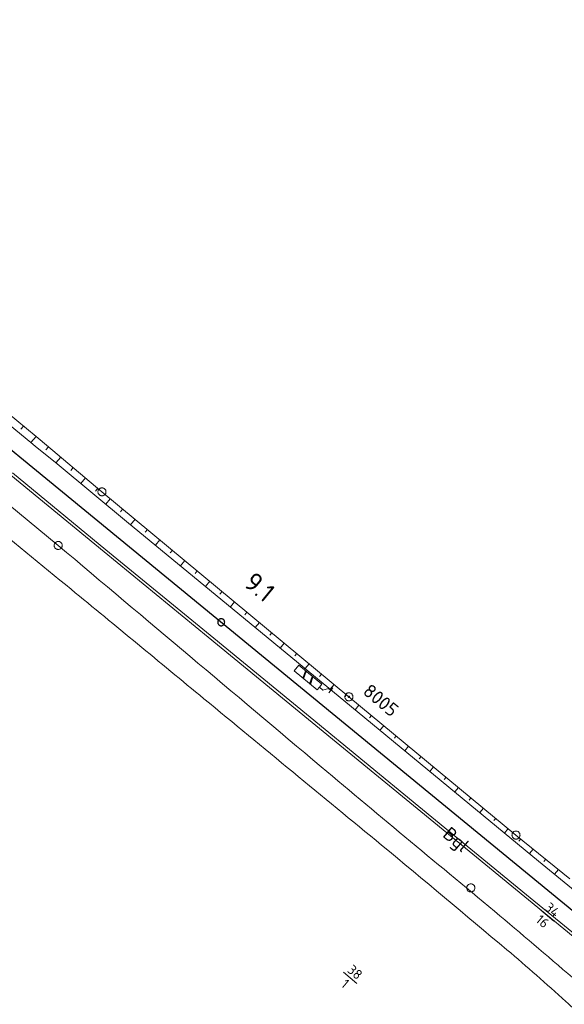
# Model space of a CAD drawing. Header units: metres. Extents: x 3425540 to 3446143, y 5432760 to 5444637.
# Tile 627 of 656: x 3443148 to 3443249, y 5437250 to 5437433. Entities that reach past the tile are written whole.
import ezdxf
from ezdxf.enums import TextEntityAlignment as Align

# ---------------------------------------------------------------- set-up
doc = ezdxf.new("R2010")
doc.units = ezdxf.units.M
for name, color, linetype, lineweight in [('B_Bestand', 9, 'Continuous', 18), ('B_Böschung', 9, 'Continuous', 18), ('B_Flurgrenzen', 9, 'Continuous', 18), ('B_Gleisachse', 9, 'Continuous', 25), ('B_Kilometrierung', 9, 'Continuous', 25), ('Bestand Kabeltröge', 9, 'Continuous', 18)]:
    doc.layers.add(name, color=color, linetype=linetype, lineweight=lineweight)
doc.styles.get("Standard").update_dxf_attribs({"font": 'isocpeur.ttf'})

msp = doc.modelspace()

# ---------------------------------------------------------------- linework, layer by layer
at = {"layer": 'B_Bestand'}
for p, q in [((3443200.41, 5437310.79), (3443200.88, 5437312.16)), ((3443200.46, 5437310.75), (3443200.94, 5437312.12)), ((3443200.52, 5437310.7), (3443201.02, 5437312.05)), ((3443201.67, 5437309.75), (3443202.17, 5437311.11)), ((3443201.75, 5437309.69), (3443202.22, 5437311.06)), ((3443201.81, 5437309.64), (3443202.28, 5437311.01)), ((3443205.15, 5437308.91), (3443204.15, 5437308.6)), ((3443205.61, 5437308.53), (3443205.15, 5437308.91)), ((3443205.23, 5437308.07), (3443205.99, 5437308.99))]:
    msp.add_line(p, q, dxfattribs=at)
msp.add_lwpolyline([(3443203.48, 5437309.14), (3443203.92, 5437309.67), (3443199.64, 5437313.19), (3443198.77, 5437312.14), (3443203.05, 5437308.62), (3443203.48, 5437309.14), (3443204.15, 5437308.6)], dxfattribs=at)
for points, knots in [([(3443271.27, 5437157.4), (3443275.09, 5437158.78), (3443278.9, 5437160.16), (3443282.71, 5437161.54), (3443286.22, 5437162.81), (3443289.67, 5437164.25), (3443293.16, 5437165.59), (3443294.12, 5437165.95), (3443295.16, 5437166.03), (3443296.12, 5437166.47), (3443296.72, 5437166.75), (3443297.07, 5437167.32), (3443297.5, 5437167.85), (3443297.82, 5437168.26), (3443298.24, 5437168.64), (3443298.29, 5437169.14), (3443298.36, 5437169.92), (3443298.26, 5437170.72), (3443298.19, 5437171.5), (3443298.04, 5437173.21), (3443297.89, 5437174.92), (3443297.69, 5437176.63), (3443297.56, 5437177.81), (3443297.39, 5437178.97), (3443296.91, 5437180.08), (3443296.59, 5437180.8), (3443296.12, 5437181.38), (3443295.62, 5437181.96), (3443294.85, 5437182.86), (3443294.02, 5437183.7), (3443293.26, 5437184.62), (3443292.16, 5437185.95), (3443291.06, 5437187.29), (3443290, 5437188.66), (3443288.75, 5437190.3), (3443287.54, 5437191.96), (3443286.37, 5437193.67), (3443285.03, 5437195.64), (3443283.74, 5437197.64), (3443282.53, 5437199.68), (3443281.2, 5437201.93), (3443279.92, 5437204.2), (3443278.68, 5437206.49), (3443276.58, 5437210.38), (3443274.68, 5437214.37), (3443272.6, 5437218.28), (3443269.5, 5437224.11), (3443266.18, 5437229.79), (3443262.54, 5437235.34), (3443260.55, 5437238.39), (3443258.25, 5437241.18), (3443255.84, 5437243.92), (3443253.73, 5437246.31), (3443251.61, 5437248.67), (3443249.25, 5437250.8), (3443245.65, 5437254.05), (3443242.02, 5437257.26), (3443238.31, 5437260.37), (3443230.56, 5437266.86), (3443222.84, 5437273.37), (3443215.04, 5437279.8), (3443204.04, 5437288.86), (3443193.04, 5437297.92), (3443182.04, 5437306.98), (3443173.82, 5437313.75), (3443165.63, 5437320.55), (3443157.39, 5437327.3), (3443151.78, 5437331.89), (3443146.16, 5437336.49), (3443140.55, 5437341.08)], [0, 0, 0, 0, 0.045397, 0.045397, 0.045397, 0.087218, 0.087218, 0.087218, 0.098742, 0.098742, 0.098742, 0.106028, 0.106028, 0.106028, 0.111645, 0.111645, 0.111645, 0.120487, 0.120487, 0.120487, 0.139718, 0.139718, 0.139718, 0.15293, 0.15293, 0.15293, 0.161403, 0.161403, 0.161403, 0.174701, 0.174701, 0.174701, 0.194068, 0.194068, 0.194068, 0.217152, 0.217152, 0.217152, 0.243801, 0.243801, 0.243801, 0.272974, 0.272974, 0.272974, 0.322479, 0.322479, 0.322479, 0.396392, 0.396392, 0.396392, 0.437031, 0.437031, 0.437031, 0.472597, 0.472597, 0.472597, 0.52685, 0.52685, 0.52685, 0.63998, 0.63998, 0.63998, 0.799556, 0.799556, 0.799556, 0.918767, 0.918767, 0.918767, 1, 1, 1, 1]), ([(3443154.99, 5437335.43), (3443171.26, 5437321.73), (3443187.54, 5437308.04), (3443203.82, 5437294.35), (3443214.84, 5437285.07), (3443225.95, 5437275.9), (3443237.01, 5437266.67), (3443241.84, 5437262.63), (3443246.62, 5437258.54), (3443251.4, 5437254.44), (3443253.38, 5437252.74), (3443255.21, 5437250.89), (3443257.02, 5437249.01), (3443259.14, 5437246.82), (3443261.1, 5437244.51), (3443262.92, 5437242.06), (3443264.91, 5437239.38), (3443266.79, 5437236.66), (3443268.44, 5437233.77), (3443270.18, 5437230.73), (3443271.9, 5437227.68), (3443273.57, 5437224.6), (3443275.32, 5437221.37), (3443277.06, 5437218.13), (3443278.78, 5437214.87), (3443280.43, 5437211.74), (3443281.98, 5437208.55), (3443283.61, 5437205.41), (3443284.45, 5437203.8), (3443285.32, 5437202.22), (3443286.27, 5437200.67), (3443287.47, 5437198.74), (3443288.79, 5437196.9), (3443290.12, 5437195.05), (3443291.32, 5437193.37), (3443292.55, 5437191.72), (3443293.86, 5437190.12), (3443295.89, 5437187.65), (3443298.12, 5437185.38), (3443300.47, 5437183.22), (3443302.45, 5437181.4), (3443304.51, 5437179.71), (3443306.58, 5437177.99), (3443307.88, 5437176.91), (3443309.12, 5437175.91), (3443310.62, 5437174.93), (3443311.14, 5437174.59), (3443311.76, 5437174.29), (3443312.3, 5437174.44), (3443313.06, 5437174.65), (3443313.82, 5437174.98), (3443314.57, 5437175.33), (3443315.97, 5437175.97), (3443317.39, 5437176.52), (3443318.71, 5437177.3), (3443319.81, 5437177.96), (3443320.92, 5437178.62), (3443322.02, 5437179.27)], [0, 0, 0, 0, 0.26734, 0.26734, 0.26734, 0.448399, 0.448399, 0.448399, 0.527528, 0.527528, 0.527528, 0.560246, 0.560246, 0.560246, 0.59844, 0.59844, 0.59844, 0.640149, 0.640149, 0.640149, 0.684164, 0.684164, 0.684164, 0.730406, 0.730406, 0.730406, 0.774936, 0.774936, 0.774936, 0.797688, 0.797688, 0.797688, 0.826221, 0.826221, 0.826221, 0.852164, 0.852164, 0.852164, 0.892191, 0.892191, 0.892191, 0.925883, 0.925883, 0.925883, 0.947114, 0.947114, 0.947114, 0.954433, 0.954433, 0.954433, 0.964636, 0.964636, 0.964636, 0.983847, 0.983847, 0.983847, 1, 1, 1, 1])]:
    msp.add_open_spline(points, degree=3, knots=knots, dxfattribs=at)
at = {"layer": 'B_Böschung'}
for p, q in [((3443148.54, 5437357.6), (3443148.06, 5437357.02)), ((3443150.86, 5437355.69), (3443149.9, 5437354.53)), ((3443150.86, 5437355.69), (3443151.66, 5437355.02)), ((3443151.66, 5437355.02), (3443163.1, 5437345.39)), ((3443149.9, 5437354.53), (3443150.7, 5437353.88)), ((3443150.7, 5437353.88), (3443154.76, 5437350.58)), ((3443153.15, 5437353.76), (3443152.68, 5437353.2)), ((3443155.45, 5437351.83), (3443154.54, 5437350.75)), ((3443154.76, 5437350.58), (3443168.06, 5437339.6)), ((3443157.74, 5437349.9), (3443157.3, 5437349.37)), ((3443160.04, 5437347.97), (3443159.17, 5437346.93)), ((3443162.34, 5437346.04), (3443161.91, 5437345.53)), ((3443163.1, 5437345.39), (3443208.97, 5437307.34)), ((3443164.64, 5437344.12), (3443163.8, 5437343.11)), ((3443166.95, 5437342.2), (3443166.53, 5437341.7)), ((3443168.06, 5437339.6), (3443188.35, 5437322.86)), ((3443169.26, 5437340.29), (3443168.43, 5437339.29)), ((3443171.57, 5437338.37), (3443171.16, 5437337.88)), ((3443173.87, 5437336.45), (3443173.06, 5437335.47)), ((3443176.18, 5437334.54), (3443175.78, 5437334.05)), ((3443178.49, 5437332.62), (3443177.69, 5437331.66)), ((3443180.8, 5437330.71), (3443180.4, 5437330.23)), ((3443183.11, 5437328.79), (3443182.32, 5437327.84)), ((3443185.42, 5437326.88), (3443185.02, 5437326.4)), ((3443187.73, 5437324.96), (3443186.95, 5437324.02)), ((3443188.35, 5437322.86), (3443209.46, 5437305.47)), ((3443190.04, 5437323.04), (3443189.65, 5437322.58)), ((3443192.34, 5437321.13), (3443191.58, 5437320.2)), ((3443194.65, 5437319.21), (3443194.27, 5437318.75)), ((3443196.96, 5437317.3), (3443196.21, 5437316.39)), ((3443199.27, 5437315.38), (3443198.9, 5437314.93)), ((3443201.58, 5437313.47), (3443200.84, 5437312.57)), ((3443203.89, 5437311.55), (3443203.52, 5437311.11)), ((3443206.2, 5437309.63), (3443205.47, 5437308.76)), ((3443208.51, 5437307.72), (3443208.14, 5437307.28)), ((3443208.97, 5437307.34), (3443239.99, 5437281.67)), ((3443210.82, 5437305.81), (3443210.1, 5437304.94)), ((3443209.46, 5437305.47), (3443244.18, 5437276.85)), ((3443213.13, 5437303.89), (3443212.77, 5437303.46)), ((3443215.44, 5437301.98), (3443214.73, 5437301.12)), ((3443217.75, 5437300.07), (3443217.4, 5437299.64)), ((3443220.06, 5437298.16), (3443219.36, 5437297.31)), ((3443222.37, 5437296.24), (3443222.03, 5437295.82)), ((3443224.69, 5437294.33), (3443223.99, 5437293.49)), ((3443227, 5437292.42), (3443226.65, 5437292)), ((3443229.31, 5437290.51), (3443228.62, 5437289.67)), ((3443231.62, 5437288.6), (3443231.28, 5437288.18)), ((3443233.93, 5437286.68), (3443233.25, 5437285.86)), ((3443236.24, 5437284.77), (3443235.9, 5437284.36)), ((3443238.56, 5437282.86), (3443237.88, 5437282.04)), ((3443239.99, 5437281.67), (3443249.98, 5437273.55)), ((3443240.87, 5437280.95), (3443240.54, 5437280.54)), ((3443243.2, 5437279.06), (3443242.52, 5437278.22)), ((3443244.18, 5437276.85), (3443257.17, 5437266.1)), ((3443245.53, 5437277.17), (3443245.18, 5437276.74)), ((3443247.86, 5437275.28), (3443247.14, 5437274.4))]:
    msp.add_line(p, q, dxfattribs=at)
for points in [[(3442804.14, 5437642.55), (3442855.18, 5437599.88), (3442893.87, 5437568.09), (3442932.55, 5437536.3), (3442938.96, 5437530.83), (3443010.13, 5437472.19), (3443072.63, 5437420.33), (3443086.21, 5437409.14), (3443150.86, 5437355.69)], [(3442803.31, 5437641.22), (3442820.01, 5437627.59), (3442855.26, 5437598.49), (3442878.48, 5437579.33), (3442901.93, 5437559.72), (3442924.63, 5437540.93), (3442953.12, 5437517.29), (3442979.13, 5437495.7), (3443003.75, 5437475.33), (3443033.82, 5437450.53), (3443051.92, 5437435.5), (3443065.79, 5437424.05), (3443076.01, 5437415.5), (3443111.64, 5437385.99), (3443149.9, 5437354.53)]]:
    msp.add_lwpolyline(points, dxfattribs=at)
at = {"layer": 'B_Flurgrenzen'}
for p, q in [((3443143.29, 5437345.06), (3443154.99, 5437335.43)), ((3443244.61, 5437267.76), (3443247.03, 5437265.7)), ((3443207.94, 5437256.21), (3443210.42, 5437254.11))]:
    msp.add_line(p, q, dxfattribs=at)
for points in [[(3443163.85, 5437345.39), (3443163.85, 5437345.48), (3443163.83, 5437345.57), (3443163.8, 5437345.67), (3443163.76, 5437345.75), (3443163.71, 5437345.83), (3443163.65, 5437345.9), (3443163.58, 5437345.97), (3443163.51, 5437346.02), (3443163.42, 5437346.07), (3443163.33, 5437346.1), (3443163.25, 5437346.12), (3443163.15, 5437346.13), (3443163.06, 5437346.13), (3443162.96, 5437346.12), (3443162.87, 5437346.1), (3443162.79, 5437346.07), (3443162.7, 5437346.02), (3443162.63, 5437345.97), (3443162.56, 5437345.9), (3443162.5, 5437345.83), (3443162.45, 5437345.75), (3443162.41, 5437345.67), (3443162.38, 5437345.57), (3443162.36, 5437345.48), (3443162.35, 5437345.39), (3443162.36, 5437345.3), (3443162.38, 5437345.21), (3443162.41, 5437345.11), (3443162.45, 5437345.03), (3443162.5, 5437344.95), (3443162.56, 5437344.88), (3443162.63, 5437344.81), (3443162.7, 5437344.76), (3443162.79, 5437344.71), (3443162.87, 5437344.68), (3443162.96, 5437344.66), (3443163.06, 5437344.65), (3443163.15, 5437344.65), (3443163.25, 5437344.66), (3443163.33, 5437344.68), (3443163.42, 5437344.71), (3443163.51, 5437344.76), (3443163.58, 5437344.81), (3443163.65, 5437344.88), (3443163.71, 5437344.95), (3443163.76, 5437345.03), (3443163.8, 5437345.11), (3443163.83, 5437345.21), (3443163.85, 5437345.3), (3443163.85, 5437345.39)], [(3443155.74, 5437335.43), (3443155.73, 5437335.52), (3443155.71, 5437335.61), (3443155.68, 5437335.71), (3443155.64, 5437335.79), (3443155.59, 5437335.87), (3443155.53, 5437335.94), (3443155.46, 5437336.01), (3443155.39, 5437336.06), (3443155.3, 5437336.11), (3443155.22, 5437336.14), (3443155.13, 5437336.16), (3443155.03, 5437336.17), (3443154.94, 5437336.17), (3443154.84, 5437336.16), (3443154.76, 5437336.14), (3443154.67, 5437336.11), (3443154.58, 5437336.06), (3443154.51, 5437336.01), (3443154.44, 5437335.94), (3443154.38, 5437335.87), (3443154.33, 5437335.79), (3443154.29, 5437335.71), (3443154.26, 5437335.61), (3443154.24, 5437335.52), (3443154.24, 5437335.43), (3443154.24, 5437335.34), (3443154.26, 5437335.25), (3443154.29, 5437335.15), (3443154.33, 5437335.07), (3443154.38, 5437334.99), (3443154.44, 5437334.92), (3443154.51, 5437334.85), (3443154.58, 5437334.8), (3443154.67, 5437334.75), (3443154.76, 5437334.72), (3443154.84, 5437334.7), (3443154.94, 5437334.69), (3443155.03, 5437334.69), (3443155.13, 5437334.7), (3443155.22, 5437334.72), (3443155.3, 5437334.75), (3443155.39, 5437334.8), (3443155.46, 5437334.85), (3443155.53, 5437334.92), (3443155.59, 5437334.99), (3443155.64, 5437335.07), (3443155.68, 5437335.15), (3443155.71, 5437335.25), (3443155.73, 5437335.34), (3443155.74, 5437335.43)], [(3443209.54, 5437306.85), (3443209.6, 5437306.93), (3443209.64, 5437307.01), (3443209.68, 5437307.1), (3443209.7, 5437307.19), (3443209.71, 5437307.28), (3443209.71, 5437307.38), (3443209.7, 5437307.47), (3443209.68, 5437307.56), (3443209.65, 5437307.65), (3443209.6, 5437307.73), (3443209.54, 5437307.81), (3443209.48, 5437307.88), (3443209.41, 5437307.94), (3443209.33, 5437307.99), (3443209.24, 5437308.03), (3443209.16, 5437308.06), (3443209.06, 5437308.08), (3443208.97, 5437308.09), (3443208.88, 5437308.08), (3443208.78, 5437308.06), (3443208.69, 5437308.03), (3443208.61, 5437308), (3443208.53, 5437307.94), (3443208.46, 5437307.89), (3443208.39, 5437307.82), (3443208.33, 5437307.74), (3443208.29, 5437307.66), (3443208.25, 5437307.57), (3443208.23, 5437307.48), (3443208.22, 5437307.39), (3443208.22, 5437307.29), (3443208.23, 5437307.2), (3443208.25, 5437307.11), (3443208.28, 5437307.02), (3443208.33, 5437306.94), (3443208.39, 5437306.87), (3443208.45, 5437306.8), (3443208.52, 5437306.74), (3443208.6, 5437306.68), (3443208.69, 5437306.65), (3443208.77, 5437306.61), (3443208.87, 5437306.59), (3443208.96, 5437306.59), (3443209.05, 5437306.59), (3443209.15, 5437306.61), (3443209.24, 5437306.64), (3443209.32, 5437306.68), (3443209.4, 5437306.73), (3443209.47, 5437306.79), (3443209.54, 5437306.85)], [(3443209.09, 5437307.34), (3443209.09, 5437307.35), (3443209.09, 5437307.37), (3443209.08, 5437307.38), (3443209.07, 5437307.4), (3443209.07, 5437307.41), (3443209.06, 5437307.42), (3443209.05, 5437307.43), (3443209.03, 5437307.44), (3443209.02, 5437307.45), (3443209, 5437307.46), (3443208.99, 5437307.46), (3443208.97, 5437307.46), (3443208.96, 5437307.46), (3443208.94, 5437307.46), (3443208.93, 5437307.46), (3443208.91, 5437307.45), (3443208.9, 5437307.44), (3443208.89, 5437307.43), (3443208.87, 5437307.42), (3443208.86, 5437307.41), (3443208.86, 5437307.4), (3443208.85, 5437307.38), (3443208.84, 5437307.37), (3443208.84, 5437307.35), (3443208.84, 5437307.34), (3443208.84, 5437307.32), (3443208.84, 5437307.31), (3443208.85, 5437307.29), (3443208.86, 5437307.28), (3443208.86, 5437307.26), (3443208.87, 5437307.25), (3443208.89, 5437307.24), (3443208.9, 5437307.23), (3443208.91, 5437307.22), (3443208.93, 5437307.22), (3443208.94, 5437307.21), (3443208.96, 5437307.21), (3443208.97, 5437307.21), (3443208.99, 5437307.21), (3443209, 5437307.22), (3443209.02, 5437307.22), (3443209.03, 5437307.23), (3443209.05, 5437307.24), (3443209.06, 5437307.25), (3443209.07, 5437307.26), (3443209.07, 5437307.28), (3443209.08, 5437307.29), (3443209.09, 5437307.31), (3443209.09, 5437307.32), (3443209.09, 5437307.34)], [(3443209.07, 5437307.34), (3443209.06, 5437307.35), (3443209.06, 5437307.36), (3443209.06, 5437307.38), (3443209.05, 5437307.39), (3443209.04, 5437307.4), (3443209.03, 5437307.41), (3443209.02, 5437307.42), (3443209.01, 5437307.43), (3443209, 5437307.43), (3443208.98, 5437307.43), (3443208.97, 5437307.44), (3443208.95, 5437307.44), (3443208.94, 5437307.43), (3443208.93, 5437307.43), (3443208.92, 5437307.42), (3443208.9, 5437307.42), (3443208.89, 5437307.41), (3443208.88, 5437307.4), (3443208.88, 5437307.38), (3443208.87, 5437307.37), (3443208.87, 5437307.36), (3443208.87, 5437307.34), (3443208.87, 5437307.33), (3443208.87, 5437307.32), (3443208.87, 5437307.3), (3443208.88, 5437307.29), (3443208.88, 5437307.28), (3443208.89, 5437307.27), (3443208.9, 5437307.26), (3443208.92, 5437307.25), (3443208.93, 5437307.24), (3443208.94, 5437307.24), (3443208.95, 5437307.24), (3443208.97, 5437307.24), (3443208.98, 5437307.24), (3443209, 5437307.24), (3443209.01, 5437307.25), (3443209.02, 5437307.25), (3443209.03, 5437307.26), (3443209.04, 5437307.27), (3443209.05, 5437307.28), (3443209.06, 5437307.3), (3443209.06, 5437307.31), (3443209.06, 5437307.32), (3443209.07, 5437307.34)], [(3443209.04, 5437307.34), (3443209.04, 5437307.35), (3443209.04, 5437307.36), (3443209.03, 5437307.37), (3443209.03, 5437307.38), (3443209.02, 5437307.39), (3443209.01, 5437307.4), (3443209, 5437307.41), (3443208.99, 5437307.41), (3443208.97, 5437307.41), (3443208.96, 5437307.41), (3443208.95, 5437307.41), (3443208.94, 5437307.41), (3443208.93, 5437307.4), (3443208.92, 5437307.4), (3443208.91, 5437307.39), (3443208.9, 5437307.38), (3443208.9, 5437307.37), (3443208.89, 5437307.35), (3443208.89, 5437307.34), (3443208.89, 5437307.33), (3443208.89, 5437307.32), (3443208.9, 5437307.31), (3443208.9, 5437307.3), (3443208.91, 5437307.29), (3443208.92, 5437307.28), (3443208.93, 5437307.27), (3443208.94, 5437307.27), (3443208.95, 5437307.26), (3443208.96, 5437307.26), (3443208.97, 5437307.26), (3443208.99, 5437307.26), (3443209, 5437307.27), (3443209.01, 5437307.27), (3443209.02, 5437307.28), (3443209.03, 5437307.29), (3443209.03, 5437307.3), (3443209.04, 5437307.31), (3443209.04, 5437307.32), (3443209.04, 5437307.34)], [(3443209.02, 5437307.34), (3443209.02, 5437307.35), (3443209.01, 5437307.36), (3443209.01, 5437307.37), (3443209, 5437307.37), (3443208.99, 5437307.38), (3443208.99, 5437307.38), (3443208.98, 5437307.39), (3443208.97, 5437307.39), (3443208.96, 5437307.39), (3443208.95, 5437307.38), (3443208.94, 5437307.38), (3443208.93, 5437307.37), (3443208.92, 5437307.37), (3443208.92, 5437307.36), (3443208.92, 5437307.35), (3443208.91, 5437307.34), (3443208.92, 5437307.33), (3443208.92, 5437307.32), (3443208.92, 5437307.31), (3443208.93, 5437307.3), (3443208.94, 5437307.29), (3443208.95, 5437307.29), (3443208.96, 5437307.29), (3443208.97, 5437307.29), (3443208.98, 5437307.29), (3443208.99, 5437307.29), (3443208.99, 5437307.29), (3443209, 5437307.3), (3443209.01, 5437307.31), (3443209.01, 5437307.32), (3443209.02, 5437307.33), (3443209.02, 5437307.34)], [(3443208.99, 5437307.34), (3443208.99, 5437307.34), (3443208.99, 5437307.35), (3443208.98, 5437307.36), (3443208.98, 5437307.36), (3443208.97, 5437307.36), (3443208.96, 5437307.36), (3443208.96, 5437307.36), (3443208.95, 5437307.36), (3443208.94, 5437307.35), (3443208.94, 5437307.35), (3443208.94, 5437307.34), (3443208.94, 5437307.33), (3443208.94, 5437307.33), (3443208.94, 5437307.32), (3443208.95, 5437307.31), (3443208.96, 5437307.31), (3443208.96, 5437307.31), (3443208.97, 5437307.31), (3443208.98, 5437307.31), (3443208.98, 5437307.32), (3443208.99, 5437307.32), (3443208.99, 5437307.33), (3443208.99, 5437307.34)], [(3443240.74, 5437281.67), (3443240.73, 5437281.77), (3443240.72, 5437281.86), (3443240.69, 5437281.95), (3443240.65, 5437282.03), (3443240.59, 5437282.11), (3443240.53, 5437282.19), (3443240.47, 5437282.25), (3443240.39, 5437282.31), (3443240.31, 5437282.35), (3443240.22, 5437282.38), (3443240.13, 5437282.41), (3443240.04, 5437282.42), (3443239.94, 5437282.42), (3443239.85, 5437282.41), (3443239.76, 5437282.38), (3443239.67, 5437282.35), (3443239.59, 5437282.31), (3443239.51, 5437282.25), (3443239.45, 5437282.19), (3443239.39, 5437282.11), (3443239.33, 5437282.03), (3443239.29, 5437281.95), (3443239.26, 5437281.86), (3443239.25, 5437281.77), (3443239.24, 5437281.67), (3443239.25, 5437281.58), (3443239.26, 5437281.49), (3443239.29, 5437281.4), (3443239.33, 5437281.31), (3443239.39, 5437281.24), (3443239.45, 5437281.16), (3443239.51, 5437281.09), (3443239.59, 5437281.04), (3443239.67, 5437280.99), (3443239.76, 5437280.96), (3443239.85, 5437280.94), (3443239.94, 5437280.93), (3443240.04, 5437280.93), (3443240.13, 5437280.94), (3443240.22, 5437280.96), (3443240.31, 5437280.99), (3443240.39, 5437281.04), (3443240.47, 5437281.09), (3443240.53, 5437281.16), (3443240.59, 5437281.24), (3443240.65, 5437281.31), (3443240.69, 5437281.4), (3443240.72, 5437281.49), (3443240.73, 5437281.58), (3443240.74, 5437281.67)], [(3443232.35, 5437271.86), (3443232.35, 5437271.95), (3443232.33, 5437272.04), (3443232.3, 5437272.14), (3443232.26, 5437272.22), (3443232.2, 5437272.3), (3443232.14, 5437272.37), (3443232.08, 5437272.44), (3443232, 5437272.49), (3443231.92, 5437272.54), (3443231.83, 5437272.57), (3443231.74, 5437272.59), (3443231.65, 5437272.6), (3443231.55, 5437272.6), (3443231.46, 5437272.59), (3443231.37, 5437272.57), (3443231.28, 5437272.54), (3443231.2, 5437272.49), (3443231.12, 5437272.44), (3443231.06, 5437272.37), (3443231, 5437272.3), (3443230.95, 5437272.22), (3443230.9, 5437272.14), (3443230.88, 5437272.04), (3443230.86, 5437271.95), (3443230.85, 5437271.86), (3443230.86, 5437271.76), (3443230.88, 5437271.68), (3443230.9, 5437271.58), (3443230.95, 5437271.5), (3443231, 5437271.42), (3443231.06, 5437271.34), (3443231.12, 5437271.28), (3443231.2, 5437271.23), (3443231.28, 5437271.18), (3443231.37, 5437271.15), (3443231.46, 5437271.13), (3443231.55, 5437271.11), (3443231.65, 5437271.11), (3443231.74, 5437271.13), (3443231.83, 5437271.15), (3443231.92, 5437271.18), (3443232, 5437271.23), (3443232.08, 5437271.28), (3443232.14, 5437271.34), (3443232.2, 5437271.42), (3443232.26, 5437271.5), (3443232.3, 5437271.58), (3443232.33, 5437271.68), (3443232.35, 5437271.76), (3443232.35, 5437271.86)]]:
    msp.add_lwpolyline(points, dxfattribs=at)
at = {"layer": 'B_Gleisachse'}
for p, q in [((3442434.9, 5437936.77), (3443148.54, 5437351.31)), ((3443148.54, 5437351.31), (3443862.18, 5436765.86))]:
    msp.add_line(p, q, dxfattribs=at)
at = {"layer": 'B_Kilometrierung'}
msp.add_lwpolyline([(3443185.9, 5437321.18), (3443185.89, 5437321.26), (3443185.88, 5437321.35), (3443185.85, 5437321.42), (3443185.81, 5437321.49), (3443185.77, 5437321.57), (3443185.72, 5437321.63), (3443185.66, 5437321.68), (3443185.59, 5437321.73), (3443185.52, 5437321.77), (3443185.45, 5437321.8), (3443185.37, 5437321.82), (3443185.29, 5437321.83), (3443185.2, 5437321.83), (3443185.12, 5437321.82), (3443185.05, 5437321.8), (3443184.97, 5437321.77), (3443184.9, 5437321.73), (3443184.83, 5437321.68), (3443184.77, 5437321.63), (3443184.72, 5437321.57), (3443184.68, 5437321.49), (3443184.64, 5437321.42), (3443184.62, 5437321.35), (3443184.6, 5437321.26), (3443184.6, 5437321.18), (3443184.6, 5437321.1), (3443184.62, 5437321.02), (3443184.64, 5437320.94), (3443184.68, 5437320.87), (3443184.72, 5437320.8), (3443184.77, 5437320.74), (3443184.83, 5437320.68), (3443184.9, 5437320.63), (3443184.97, 5437320.59), (3443185.05, 5437320.56), (3443185.12, 5437320.54), (3443185.2, 5437320.53), (3443185.29, 5437320.53), (3443185.37, 5437320.54), (3443185.45, 5437320.56), (3443185.52, 5437320.59), (3443185.59, 5437320.63), (3443185.66, 5437320.68), (3443185.72, 5437320.74), (3443185.77, 5437320.8), (3443185.81, 5437320.87), (3443185.85, 5437320.94), (3443185.88, 5437321.02), (3443185.89, 5437321.1), (3443185.9, 5437321.18)], dxfattribs=at)
at = {"layer": 'Bestand Kabeltröge'}
for p, q in [((3443146.19, 5437348.51), (3443163.51, 5437334.27)), ((3443146.51, 5437348.89), (3443163.83, 5437334.65)), ((3443163.51, 5437334.27), (3443182.86, 5437318.39)), ((3443163.83, 5437334.65), (3443183.18, 5437318.77)), ((3443183.18, 5437318.77), (3443201.78, 5437303.53)), ((3443182.86, 5437318.39), (3443201.46, 5437303.15)), ((3443201.46, 5437303.15), (3443221.62, 5437286.6)), ((3443201.78, 5437303.53), (3443221.94, 5437286.99)), ((3443221.62, 5437286.6), (3443242.31, 5437269.63)), ((3443221.94, 5437286.99), (3443242.63, 5437270.02)), ((3443242.31, 5437269.63), (3443259.19, 5437255.79)), ((3443242.63, 5437270.02), (3443259.51, 5437256.17))]:
    msp.add_line(p, q, dxfattribs=at)

# ---------------------------------------------------------------- texts
at = {"layer": 'B_Bestand'}
msp.add_text('8005', height=2.5, rotation=319.9876, dxfattribs=at).set_placement((3443211.36, 5437308.03))
msp.add_text('Bgl', height=2.5, rotation=319.9875, dxfattribs=at).set_placement((3443228.66, 5437280.57), align=Align.MIDDLE)
at = {"layer": 'B_Flurgrenzen'}
for s, p in [('34', (3443246.14, 5437267.11)), ('38', (3443209.51, 5437255.54))]:
    msp.add_text(s, height=1.8, rotation=319.7357, dxfattribs=at).set_placement(p, align=Align.CENTER)
for s, p in [('16', (3443245.5, 5437266.35)), ('1', (3443208.86, 5437254.78))]:
    msp.add_text(s, height=1.8, rotation=319.7357, dxfattribs=at).set_placement(p, align=Align.TOP_CENTER)
at = {"layer": 'B_Kilometrierung'}
msp.add_text('9.1', height=3.499, rotation=320.6351, dxfattribs=at).set_placement((3443192.39, 5437327.71), align=Align.MIDDLE)

doc.saveas('drawing.dxf')
